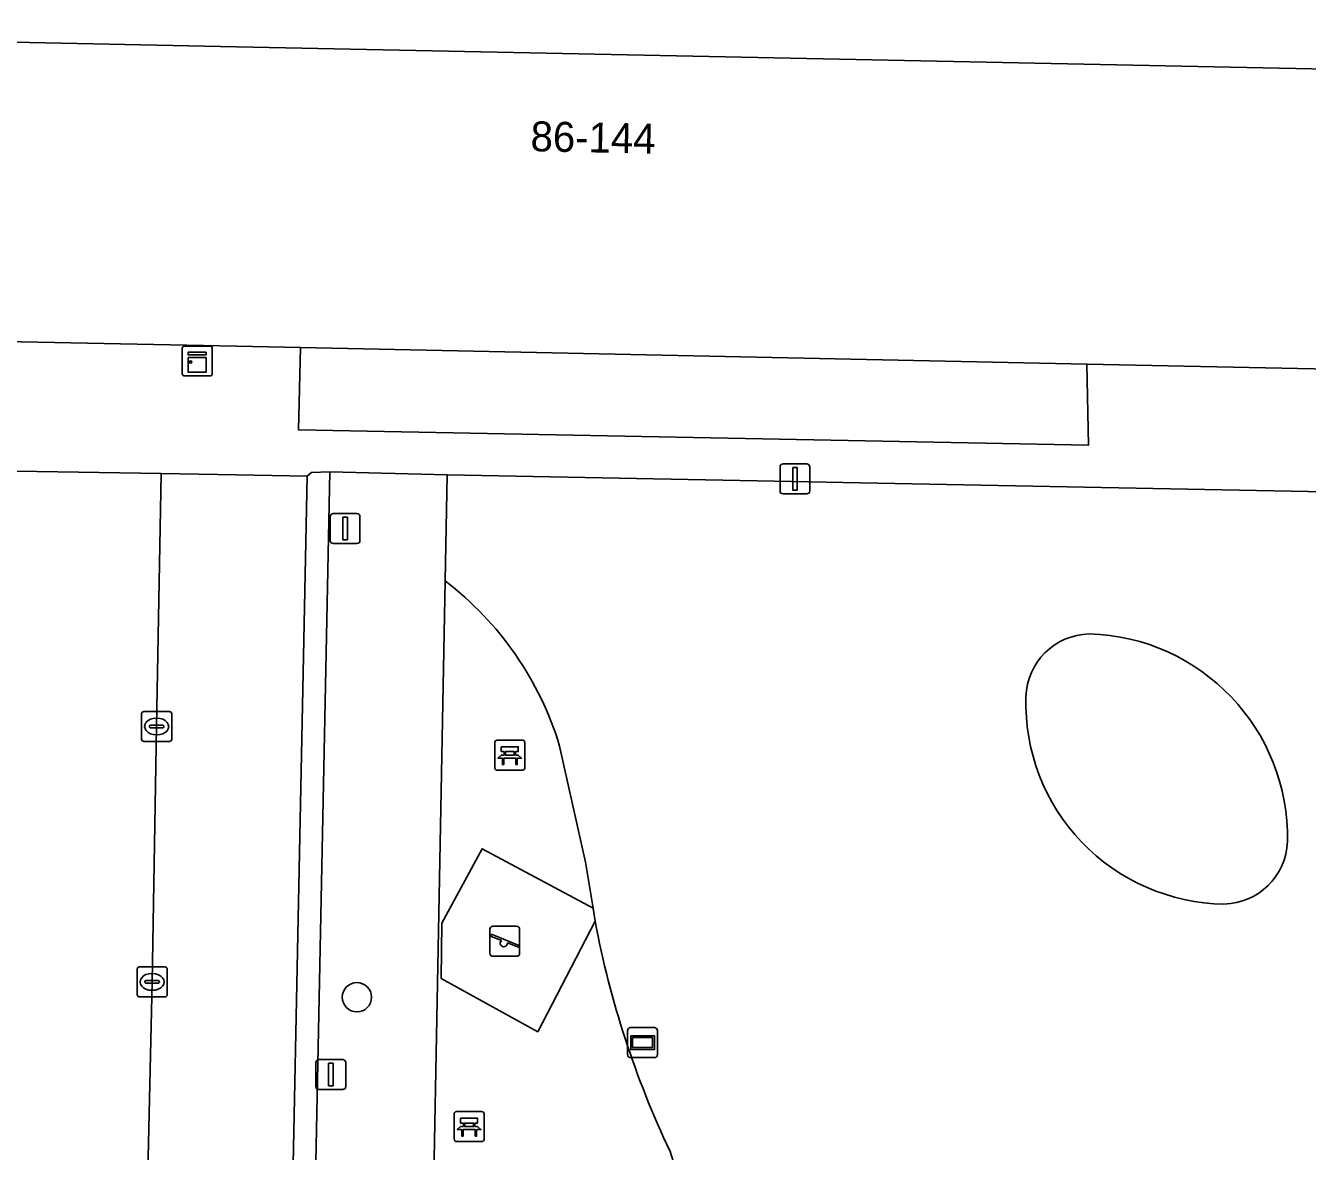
# Model space of a CAD drawing. Extents: x 159817 to 160765, y 380688 to 381638.
# Drawn here: x 160492.97 to 160535.69, y 381393.92 to 381431.46 of the extents above; entities that cross this region are included whole.
import ezdxf

# ---------------------------------------------------------------- set-up
doc = ezdxf.new("R2010")
doc.units = 0
for name, color, linetype in [('IMGEO_Bank', 7, 'Continuous'), ('IMGEO_Boom', 7, 'Continuous'), ('IMGEO_Erf', 7, 'Continuous'), ('IMGEO_Groenvoorziening', 7, 'Continuous'), ('IMGEO_Informatiebord', 7, 'Continuous'), ('IMGEO_Kast', 7, 'Continuous'), ('IMGEO_Kolk', 7, 'Continuous'), ('IMGEO_Lichtmast', 7, 'Continuous'), ('IMGEO_Pand', 7, 'Continuous'), ('IMGEO_Pand_nummerreeks', 7, 'Continuous'), ('IMGEO_Parkeervlak_open', 7, 'Continuous'), ('IMGEO_Rijbaan_lokaal_open', 7, 'Continuous'), ('IMGEO_Speelvoorziening', 7, 'Continuous'), ('IMGEO_Terreindeel_open', 7, 'Continuous'), ('IMGEO_Voetpad_open', 7, 'Continuous')]:
    doc.layers.add(name, color=color, linetype=linetype)

msp = doc.modelspace()

# ---------------------------------------------------------------- linework, layer by layer
at = {"layer": 'IMGEO_Bank'}
for p, q in [((160508.604, 381406.707), (160508.604, 381407.548)), ((160508.604, 381407.548), (160508.604, 381406.707)), ((160508.679, 381407.632), (160509.52, 381407.632)), ((160509.52, 381407.632), (160508.679, 381407.632)), ((160509.604, 381407.557), (160509.604, 381406.716)), ((160509.604, 381406.716), (160509.604, 381407.557)), ((160508.913, 381407.138), (160508.913, 381407.244)), ((160508.957, 381407.244), (160508.957, 381407.138)), ((160509.245, 381407.25), (160508.963, 381407.25)), ((160508.963, 381407.132), (160509.245, 381407.132)), ((160509.251, 381407.138), (160509.251, 381407.244)), ((160509.295, 381407.244), (160509.295, 381407.138)), ((160509.529, 381406.632), (160508.688, 381406.632)), ((160508.688, 381406.632), (160509.529, 381406.632)), ((160509.301, 381407.03), (160508.908, 381407.03)), ((160507.248, 381394.319), (160507.248, 381395.16)), ((160507.248, 381395.16), (160507.248, 381394.319)), ((160507.323, 381395.244), (160508.164, 381395.244)), ((160508.164, 381395.244), (160507.323, 381395.244)), ((160508.248, 381395.169), (160508.248, 381394.328)), ((160508.248, 381394.328), (160508.248, 381395.169)), ((160507.557, 381394.75), (160507.557, 381394.856)), ((160507.601, 381394.856), (160507.601, 381394.75)), ((160507.889, 381394.862), (160507.607, 381394.862)), ((160507.607, 381394.744), (160507.889, 381394.744)), ((160507.895, 381394.75), (160507.895, 381394.856)), ((160507.939, 381394.856), (160507.939, 381394.75)), ((160508.173, 381394.244), (160507.332, 381394.244)), ((160507.332, 381394.244), (160508.173, 381394.244)), ((160507.945, 381394.642), (160507.552, 381394.642))]:
    msp.add_line(p, q, dxfattribs=at)
for points in [[(160508.851, 381407.03), (160508.709, 381407.03), (160508.821, 381407.132), (160508.907, 381407.132)], [(160508.907, 381407.25), (160508.821, 381407.25), (160508.821, 381407.411), (160509.384, 381407.411), (160509.384, 381407.25), (160509.301, 381407.25)], [(160509.301, 381407.132), (160509.384, 381407.132), (160509.496, 381407.03), (160509.357, 381407.03)], [(160508.901, 381407.023), (160508.901, 381406.816), (160508.858, 381406.816), (160508.858, 381407.023)], [(160509.351, 381407.023), (160509.351, 381406.816), (160509.307, 381406.816), (160509.307, 381407.023)], [(160507.495, 381394.642), (160507.353, 381394.642), (160507.465, 381394.744), (160507.551, 381394.744)], [(160507.551, 381394.862), (160507.465, 381394.862), (160507.465, 381395.023), (160508.028, 381395.023), (160508.028, 381394.862), (160507.945, 381394.862)], [(160507.945, 381394.744), (160508.028, 381394.744), (160508.14, 381394.642), (160508.001, 381394.642)], [(160507.545, 381394.635), (160507.545, 381394.428), (160507.502, 381394.428), (160507.502, 381394.635)], [(160507.995, 381394.635), (160507.995, 381394.428), (160507.951, 381394.428), (160507.951, 381394.635)]]:
    msp.add_lwpolyline(points, dxfattribs=at)
for centre, radius, start, end in [((160508.682, 381407.554), 0.0779, 92.4484, 184.2845), ((160508.682, 381407.554), 0.0779, 92.4484, 184.2845), ((160509.526, 381407.554), 0.0779, 2.4484, 94.2845), ((160509.526, 381407.554), 0.0779, 2.4484, 94.2845), ((160508.906, 381407.243), 0.00671, 2.8957, 87.1043), ((160508.906, 381407.139), 0.00671, 272.8957, 357.1043), ((160508.963, 381407.243), 0.00671, 92.8957, 177.1043), ((160508.963, 381407.139), 0.00671, 182.8957, 267.1043), ((160509.245, 381407.243), 0.00671, 2.8957, 87.1043), ((160509.245, 381407.139), 0.00671, 272.8957, 357.1043), ((160509.302, 381407.243), 0.00671, 92.8957, 177.1043), ((160509.302, 381407.139), 0.00671, 182.8957, 267.1043), ((160508.682, 381406.71), 0.0779, 182.4484, 274.2845), ((160508.682, 381406.71), 0.0779, 182.4484, 274.2845), ((160508.851, 381407.023), 0.00671, 2.8957, 87.1043), ((160508.908, 381407.023), 0.00671, 92.8957, 177.1043), ((160509.3, 381407.023), 0.00671, 2.8957, 87.1043), ((160509.357, 381407.023), 0.00671, 92.8957, 177.1043), ((160509.526, 381406.71), 0.0779, 272.4484, 4.2845), ((160509.526, 381406.71), 0.0779, 272.4484, 4.2845), ((160507.326, 381395.166), 0.0779, 92.4484, 184.2845), ((160507.326, 381395.166), 0.0779, 92.4484, 184.2845), ((160508.17, 381395.166), 0.0779, 2.4484, 94.2845), ((160508.17, 381395.166), 0.0779, 2.4484, 94.2845), ((160507.55, 381394.855), 0.00671, 2.8957, 87.1043), ((160507.55, 381394.751), 0.00671, 272.8957, 357.1043), ((160507.607, 381394.855), 0.00671, 92.8957, 177.1043), ((160507.607, 381394.751), 0.00671, 182.8957, 267.1043), ((160507.889, 381394.855), 0.00671, 2.8957, 87.1043), ((160507.889, 381394.751), 0.00671, 272.8957, 357.1043), ((160507.946, 381394.855), 0.00671, 92.8957, 177.1043), ((160507.946, 381394.751), 0.00671, 182.8957, 267.1043), ((160507.326, 381394.322), 0.0779, 182.4484, 274.2845), ((160507.326, 381394.322), 0.0779, 182.4484, 274.2845), ((160507.495, 381394.635), 0.00671, 2.8957, 87.1043), ((160507.552, 381394.635), 0.00671, 92.8957, 177.1043), ((160507.944, 381394.635), 0.00671, 2.8957, 87.1043), ((160508.001, 381394.635), 0.00671, 92.8957, 177.1043), ((160508.17, 381394.322), 0.0779, 272.4484, 4.2845), ((160508.17, 381394.322), 0.0779, 272.4484, 4.2845)]:
    msp.add_arc(centre, radius, start, end, dxfattribs=at)
at = {"layer": 'IMGEO_Boom'}
msp.add_circle((160504.009, 381399.059), 0.489, dxfattribs=at)
at = {"layer": 'IMGEO_Erf'}
msp.add_lwpolyline([(160502.124, 381420.722), (160502.063, 381417.978), (160528.394, 381417.474), (160528.341, 381420.173)], close=True, dxfattribs=at)
at = {"layer": 'IMGEO_Groenvoorziening'}
msp.add_lwpolyline([(160506.946, 381412.941), (160507.013, 381416.485), (160503.106, 381416.582), (160502.586, 381390.809), (160506.53, 381390.753)], close=True, dxfattribs=at)
for points in [[(160539.74, 381415.846), (160507.013, 381416.485), (160506.946, 381412.941)], [(160510.765, 381407.429), (160511.632, 381403.558), (160511.877, 381402.033), (160511.947, 381401.595)]]:
    msp.add_lwpolyline(points, dxfattribs=at)
for centre, radius, start, end in [((160500.355, 381404.296), 10.871, 16.7521, 52.6804), ((160528.464, 381409.017), 2.158, 91.233, 178.4949), ((160528.464, 381409.017), 2.158, 91.233, 178.4949), ((160528.229, 381404.383), 6.795, 358.8536, 88.4033), ((160528.229, 381404.383), 6.795, 358.8536, 88.4033), ((160533.01, 381408.87), 6.706, 178.2604, 269.1189), ((160533.01, 381408.87), 6.706, 178.2604, 269.1189), ((160532.861, 381404.327), 2.163, 271.2247, 357.8743), ((160532.861, 381404.327), 2.163, 271.2247, 357.8743), ((160543.137, 381407.49), 31.742, 190.7023, 205.3148), ((160505.513, 381390.808), 9.456, 343.0893, 19.1983)]:
    msp.add_arc(centre, radius, start, end, dxfattribs=at)
at = {"layer": 'IMGEO_Informatiebord'}
for p, q in [((160513.032, 381397.143), (160513.032, 381397.943)), ((160513.032, 381397.943), (160513.032, 381397.143)), ((160513.132, 381398.043), (160513.922, 381398.043)), ((160513.922, 381398.043), (160513.132, 381398.043)), ((160514.022, 381397.943), (160514.022, 381397.143)), ((160514.022, 381397.143), (160514.022, 381397.943)), ((160513.922, 381397.043), (160513.132, 381397.043)), ((160513.132, 381397.043), (160513.922, 381397.043))]:
    msp.add_line(p, q, dxfattribs=at)
for points in [[(160513.133, 381397.775), (160513.921, 381397.775), (160513.921, 381397.311), (160513.133, 381397.311), (160513.133, 381397.775)], [(160513.198, 381397.71), (160513.198, 381397.376), (160513.856, 381397.376), (160513.856, 381397.71), (160513.198, 381397.71)]]:
    msp.add_lwpolyline(points, dxfattribs=at)
for centre, start, end in [((160513.132, 381397.943), 90, 180), ((160513.132, 381397.943), 90, 180), ((160513.922, 381397.943), 0, 90), ((160513.922, 381397.943), 360, 90), ((160513.132, 381397.143), 180, 270), ((160513.132, 381397.143), 180, 270), ((160513.922, 381397.143), 270, 0), ((160513.922, 381397.143), 270, 0)]:
    msp.add_arc(centre, 0.1, start, end, dxfattribs=at)
at = {"layer": 'IMGEO_Kast'}
for p, q in [((160498.263, 381420.777), (160499.104, 381420.777)), ((160499.104, 381420.777), (160498.263, 381420.777)), ((160498.188, 381419.852), (160498.188, 381420.693)), ((160498.188, 381420.693), (160498.188, 381419.852)), ((160499.188, 381420.702), (160499.188, 381419.861)), ((160499.188, 381419.861), (160499.188, 381420.702)), ((160499.113, 381419.777), (160498.272, 381419.777)), ((160498.272, 381419.777), (160499.113, 381419.777))]:
    msp.add_line(p, q, dxfattribs=at)
for points in [[(160498.383, 381420.567), (160498.983, 381420.567), (160498.983, 381420.482), (160498.383, 381420.482), (160498.383, 381420.567)], [(160498.383, 381420.392), (160498.983, 381420.392), (160498.983, 381419.903), (160498.383, 381419.903), (160498.383, 381420.392)]]:
    msp.add_lwpolyline(points, dxfattribs=at)
msp.add_circle((160498.467, 381420.241), 0.0377, dxfattribs=at)
for centre, start, end in [((160498.266, 381420.699), 92.4484, 184.2845), ((160498.266, 381420.699), 92.4484, 184.2845), ((160499.11, 381420.699), 2.4484, 94.2845), ((160499.11, 381420.699), 2.4484, 94.2845), ((160498.266, 381419.855), 182.4484, 274.2845), ((160498.266, 381419.855), 182.4484, 274.2845), ((160499.11, 381419.855), 272.4484, 4.2845), ((160499.11, 381419.855), 272.4484, 4.2845)]:
    msp.add_arc(centre, 0.0779, start, end, dxfattribs=at)
at = {"layer": 'IMGEO_Kolk'}
for p, q in [((160496.833, 381407.661), (160496.833, 381408.513)), ((160496.908, 381408.587), (160497.76, 381408.587)), ((160497.321, 381408.367), (160497.346, 381408.367)), ((160497.834, 381408.513), (160497.834, 381407.661)), ((160497.092, 381408.081), (160497.092, 381408.093)), ((160497.53, 381408.044), (160497.132, 381408.044)), ((160497.135, 381408.13), (160497.533, 381408.13)), ((160497.576, 381408.093), (160497.576, 381408.081)), ((160497.76, 381407.587), (160496.908, 381407.587)), ((160497.344, 381407.807), (160497.319, 381407.807)), ((160496.683, 381399.142), (160496.683, 381399.994)), ((160496.758, 381400.068), (160497.61, 381400.068)), ((160497.171, 381399.848), (160497.196, 381399.848)), ((160497.684, 381399.994), (160497.684, 381399.142)), ((160496.942, 381399.562), (160496.942, 381399.574)), ((160497.38, 381399.525), (160496.982, 381399.525)), ((160496.985, 381399.611), (160497.383, 381399.611)), ((160497.426, 381399.574), (160497.426, 381399.562)), ((160497.61, 381399.068), (160496.758, 381399.068)), ((160497.194, 381399.288), (160497.169, 381399.288))]:
    msp.add_line(p, q, dxfattribs=at)
for points in [[(160496.833, 381407.661), (160496.833, 381408.513)], [(160496.908, 381408.587), (160497.76, 381408.587)], [(160497.834, 381408.513), (160497.834, 381407.661)], [(160497.76, 381407.587), (160496.908, 381407.587)], [(160496.683, 381399.142), (160496.683, 381399.994)], [(160496.758, 381400.068), (160497.61, 381400.068)], [(160497.684, 381399.994), (160497.684, 381399.142)], [(160497.61, 381399.068), (160496.758, 381399.068)]]:
    msp.add_lwpolyline(points, dxfattribs=at)
for centre, radius, start, end in [((160496.91, 381408.511), 0.0765, 91.552, 178.448), ((160496.91, 381408.511), 0.0765, 91.552, 178.448), ((160497.758, 381408.511), 0.0765, 1.552, 88.448), ((160497.758, 381408.511), 0.0765, 1.552, 88.448), ((160497.132, 381408.09), 0.0403, 85.8775, 175.7526), ((160497.129, 381408.08), 0.0366, 178.938, 274.7102), ((160497.533, 381408.087), 0.043, 264.8664, 352.4533), ((160497.537, 381408.092), 0.0386, 1.7309, 96.639), ((160496.91, 381407.663), 0.0765, 181.552, 268.448), ((160496.91, 381407.663), 0.0765, 181.552, 268.448), ((160497.758, 381407.663), 0.0765, 271.552, 358.448), ((160497.758, 381407.663), 0.0765, 271.552, 358.448), ((160496.76, 381399.992), 0.0765, 91.552, 178.448), ((160496.76, 381399.992), 0.0765, 91.552, 178.448), ((160497.608, 381399.992), 0.0765, 1.552, 88.448), ((160497.608, 381399.992), 0.0765, 1.552, 88.448), ((160496.982, 381399.571), 0.0403, 85.8775, 175.7526), ((160496.979, 381399.561), 0.0366, 178.938, 274.7102), ((160497.383, 381399.568), 0.043, 264.8664, 352.4533), ((160497.387, 381399.573), 0.0386, 1.7309, 96.639), ((160496.76, 381399.144), 0.0765, 181.552, 268.448), ((160496.76, 381399.144), 0.0765, 181.552, 268.448), ((160497.608, 381399.144), 0.0765, 271.552, 358.448), ((160497.608, 381399.144), 0.0765, 271.552, 358.448)]:
    msp.add_arc(centre, radius, start, end, dxfattribs=at)
for centre, major_axis, ratio, start_param, end_param in [((160497.32, 381408.087), (-0.387, 0.002), 0.722429, 4.712389, 7.853982), ((160497.345, 381408.087), (-0.39, 0.002), 0.717154, 1.570796, 4.712389), ((160497.17, 381399.568), (-0.387, 0.002), 0.722429, 4.712389, 7.853982), ((160497.195, 381399.568), (-0.39, 0.002), 0.717154, 1.570796, 4.712389)]:
    msp.add_ellipse(centre, major_axis=major_axis, ratio=ratio, start_param=start_param, end_param=end_param, dxfattribs=at)
at = {"layer": 'IMGEO_Lichtmast'}
for p, q in [((160518.112, 381415.945), (160518.112, 381416.745)), ((160518.112, 381416.745), (160518.112, 381415.945)), ((160518.212, 381416.845), (160519.002, 381416.845)), ((160519.002, 381416.845), (160518.212, 381416.845)), ((160519.102, 381416.745), (160519.102, 381415.945)), ((160519.102, 381415.945), (160519.102, 381416.745)), ((160519.002, 381415.845), (160518.212, 381415.845)), ((160518.212, 381415.845), (160519.002, 381415.845)), ((160503.219, 381415.188), (160504.009, 381415.188)), ((160504.009, 381415.188), (160503.219, 381415.188)), ((160503.119, 381414.288), (160503.119, 381415.088)), ((160503.119, 381415.088), (160503.119, 381414.288)), ((160504.109, 381415.088), (160504.109, 381414.288)), ((160504.109, 381414.288), (160504.109, 381415.088)), ((160504.009, 381414.188), (160503.219, 381414.188)), ((160503.219, 381414.188), (160504.009, 381414.188)), ((160502.644, 381396.079), (160502.644, 381396.879)), ((160502.644, 381396.879), (160502.644, 381396.079)), ((160502.744, 381396.979), (160503.534, 381396.979)), ((160503.534, 381396.979), (160502.744, 381396.979)), ((160503.634, 381396.879), (160503.634, 381396.079)), ((160503.634, 381396.079), (160503.634, 381396.879)), ((160503.534, 381395.979), (160502.744, 381395.979)), ((160502.744, 381395.979), (160503.534, 381395.979))]:
    msp.add_line(p, q, dxfattribs=at)
for points in [[(160518.532, 381416.72), (160518.682, 381416.72), (160518.682, 381415.97), (160518.532, 381415.97), (160518.532, 381416.72)], [(160503.539, 381415.063), (160503.689, 381415.063), (160503.689, 381414.313), (160503.539, 381414.313), (160503.539, 381415.063)], [(160503.064, 381396.854), (160503.214, 381396.854), (160503.214, 381396.104), (160503.064, 381396.104), (160503.064, 381396.854)]]:
    msp.add_lwpolyline(points, dxfattribs=at)
for centre, start, end in [((160518.212, 381416.745), 90, 180), ((160518.212, 381416.745), 90, 180), ((160519.002, 381416.745), 0, 90), ((160519.002, 381416.745), 360, 90), ((160518.212, 381415.945), 180, 270), ((160518.212, 381415.945), 180, 270), ((160519.002, 381415.945), 270, 0), ((160519.002, 381415.945), 270, 0), ((160503.219, 381415.088), 90, 180), ((160503.219, 381415.088), 90, 180), ((160504.009, 381415.088), 0, 90), ((160504.009, 381415.088), 360, 90), ((160503.219, 381414.288), 180, 270), ((160503.219, 381414.288), 180, 270), ((160504.009, 381414.288), 270, 0), ((160504.009, 381414.288), 270, 0), ((160502.744, 381396.879), 90, 180), ((160502.744, 381396.879), 90, 180), ((160503.534, 381396.879), 0, 90), ((160503.534, 381396.879), 360, 90), ((160502.744, 381396.079), 180, 270), ((160502.744, 381396.079), 180, 270), ((160503.534, 381396.079), 270, 0), ((160503.534, 381396.079), 270, 0)]:
    msp.add_arc(centre, 0.1, start, end, dxfattribs=at)
at = {"layer": 'IMGEO_Pand'}
msp.add_lwpolyline([(160528.341, 381420.173), (160544.034, 381419.845), (160544.346, 381419.838), (160544.438, 381424.31), (160547.128, 381424.255), (160547.242, 381429.784), (160500, 381430.756), (160478.743, 381431.194), (160478.646, 381425.453), (160481.307, 381425.407), (160481.222, 381421.149), (160500, 381420.766), (160502.124, 381420.722)], close=True, dxfattribs=at)
at = {"layer": 'IMGEO_Parkeervlak_open'}
msp.add_lwpolyline([(160501.559, 381377.635), (160502.348, 381416.439), (160500, 381416.48), (160497.488, 381416.523), (160497.333, 381408.087), (160497.182, 381399.568), (160496.906, 381387.353), (160497.216, 381377.731), (160500, 381377.669)], close=True, dxfattribs=at)
at = {"layer": 'IMGEO_Rijbaan_lokaal_open'}
for points in [[(160497.333, 381408.087), (160497.488, 381416.523), (160489.888, 381416.643), (160489.413, 381393.064), (160484.685, 381393.508), (160480.088, 381393.94), (160476.083, 381394.332), (160468.316, 381395.081), (160466.429, 381395.263), (160466.349, 381394.394), (160464.986, 381390.306), (160465.963, 381390.218), (160467.859, 381390.049), (160476.015, 381389.322), (160480.064, 381388.893), (160482.887, 381388.593), (160483.207, 381388.564)], [(160489.326, 381377.877), (160497.216, 381377.731), (160496.906, 381387.353), (160497.182, 381399.568), (160497.333, 381408.087)]]:
    msp.add_lwpolyline(points, dxfattribs=at)
at = {"layer": 'IMGEO_Speelvoorziening'}
for p, q in [((160508.442, 381400.524), (160508.442, 381401.324)), ((160508.442, 381401.324), (160508.442, 381400.524)), ((160508.825, 381400.952), (160508.486, 381401.089)), ((160508.511, 381401.149), (160509.387, 381400.796)), ((160508.542, 381401.424), (160509.332, 381401.424)), ((160509.332, 381401.424), (160508.542, 381401.424)), ((160509.432, 381401.324), (160509.432, 381400.524)), ((160509.432, 381400.524), (160509.432, 381401.324)), ((160509.363, 381400.736), (160509.023, 381400.873)), ((160509.332, 381400.424), (160508.542, 381400.424)), ((160508.542, 381400.424), (160509.332, 381400.424))]:
    msp.add_line(p, q, dxfattribs=at)
for centre, radius, start, end in [((160508.542, 381401.324), 0.1, 90, 180), ((160508.542, 381401.324), 0.1, 90, 180), ((160508.499, 381401.119), 0.0327, 68.078, 248.078), ((160509.332, 381401.324), 0.1, 0, 90), ((160509.332, 381401.324), 0.1, 360, 90), ((160508.904, 381400.862), 0.12, 130.9928, 5.1632), ((160509.375, 381400.766), 0.0327, 248.078, 68.078), ((160508.542, 381400.524), 0.1, 180, 270), ((160508.542, 381400.524), 0.1, 180, 270), ((160509.332, 381400.524), 0.1, 270, 0), ((160509.332, 381400.524), 0.1, 270, 0)]:
    msp.add_arc(centre, radius, start, end, dxfattribs=at)
at = {"layer": 'IMGEO_Terreindeel_open'}
msp.add_lwpolyline([(160508.186, 381404.011), (160506.841, 381401.523), (160506.82, 381399.684), (160510.037, 381397.908), (160511.947, 381401.595), (160511.877, 381402.033)], close=True, dxfattribs=at)
at = {"layer": 'IMGEO_Voetpad_open'}
for points in [[(160478.877, 381434.929), (160478.955, 381439.702), (160476.967, 381439.741), (160476.916, 381437.397), (160476.819, 381434.201), (160476.581, 381421.002), (160481.222, 381421.149), (160481.307, 381425.407), (160478.646, 381425.453), (160478.743, 381431.194), (160500, 381430.756), (160547.242, 381429.784), (160553.861, 381429.648)], [(160502.124, 381420.722), (160500, 381420.766), (160481.222, 381421.149)], [(160485.616, 381376.636), (160481.829, 381373.839), (160491.981, 381373.731), (160500, 381373.584), (160541.401, 381372.826), (160542.243, 381389.253), (160541.843, 381389.269), (160542.549, 381401.214), (160542.956, 381401.185), (160544.034, 381419.845), (160528.341, 381420.173), (160528.394, 381417.474), (160502.063, 381417.978), (160502.124, 381420.722)], [(160489.888, 381416.643), (160497.488, 381416.523), (160500, 381416.48), (160502.348, 381416.439), (160502.492, 381416.563), (160503.106, 381416.582), (160507.013, 381416.485), (160539.74, 381415.846), (160537.472, 381376.795), (160506.278, 381377.391), (160502.317, 381377.457), (160501.712, 381377.483), (160501.559, 381377.635), (160500, 381377.669), (160497.216, 381377.731), (160489.326, 381377.877)], [(160503.106, 381416.582), (160502.492, 381416.563), (160502.348, 381416.439), (160501.559, 381377.635), (160501.712, 381377.483), (160502.317, 381377.457), (160502.519, 381387.5), (160502.548, 381388.946), (160506.496, 381388.932), (160506.469, 381387.485), (160506.355, 381381.387)], [(160506.946, 381412.941), (160506.53, 381390.753), (160506.514, 381389.877), (160502.567, 381389.877), (160502.586, 381390.809), (160503.106, 381416.582)], [(160511.947, 381401.595), (160510.037, 381397.908), (160506.82, 381399.684), (160506.841, 381401.523), (160508.186, 381404.011), (160511.877, 381402.033), (160511.632, 381403.558), (160510.765, 381407.429)]]:
    msp.add_lwpolyline(points, dxfattribs=at)
for centre, radius, start, end in [((160500.355, 381404.296), 10.871, 16.7521, 52.6804), ((160543.137, 381407.49), 31.742, 190.7023, 205.3148), ((160505.513, 381390.808), 9.456, 343.0893, 19.1983)]:
    msp.add_arc(centre, radius, start, end, dxfattribs=at)

# ---------------------------------------------------------------- texts
at = {"layer": 'IMGEO_Pand_nummerreeks'}
msp.add_text('86-144', height=1, rotation=358.8208, dxfattribs=at).set_placement((160509.788, 381427.275))

doc.saveas('drawing.dxf')
